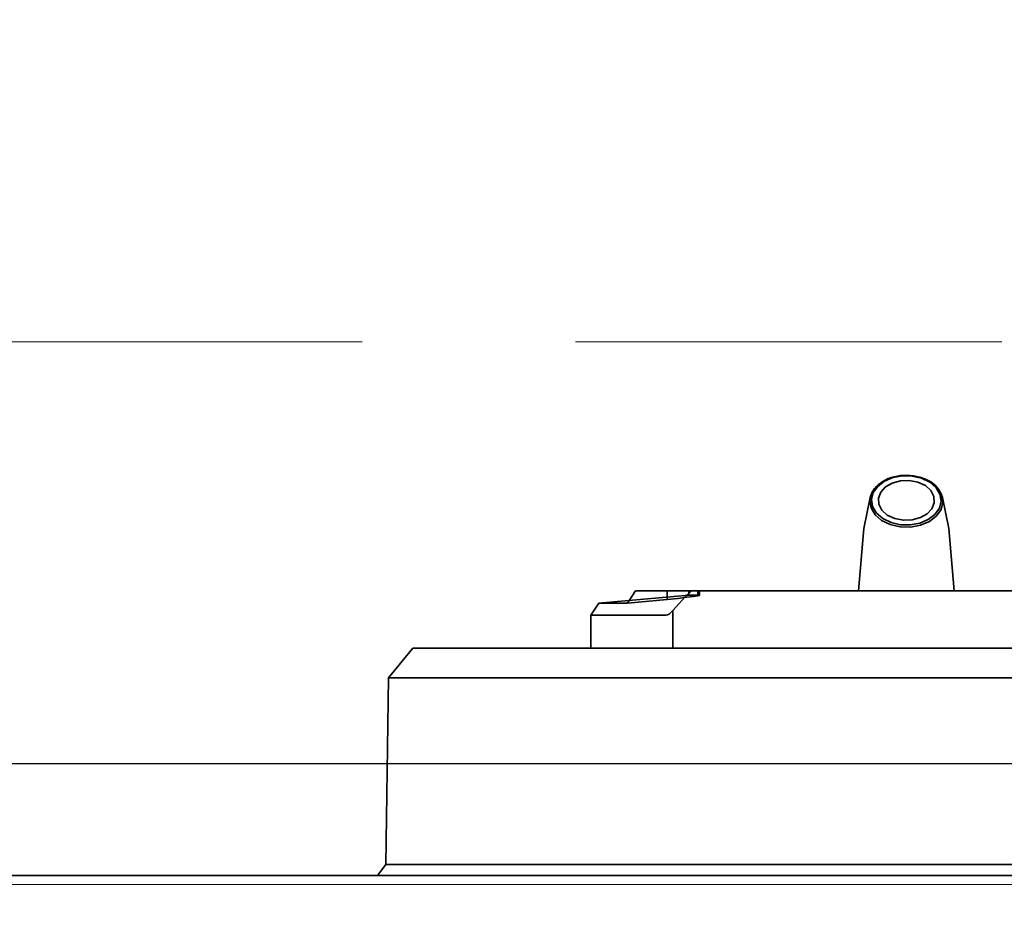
# Model space of a CAD drawing. Header units: millimetres. Extents: x -1465 to 393277, y -3788 to 454312.
# Tile 426 of 656: x 358923 to 359038, y 11970 to 12076. Entities that reach past the tile are written whole.
import ezdxf

# ---------------------------------------------------------------- set-up
doc = ezdxf.new("R2010")
doc.units = ezdxf.units.MM
doc.header["$XCLIPFRAME"] = 2
doc.linetypes.add('DASHED', pattern=[0.75, 0.5, -0.25])
for name, color, linetype in [('AHU03-3-68634OBJ', 8, 'Continuous'), ('EC-MTR_250-0_7OBJ', 8, 'Continuous'), ('FLUID-Wy2', 8, 'Continuous')]:
    doc.layers.add(name, color=color, linetype=linetype)
picture_1 = doc.add_image_def('image1.bmp', size_in_pixel=(951, 911))

msp = doc.modelspace()

# ---------------------------------------------------------------- linework, layer by layer
at = {"layer": 'AHU03-3-68634OBJ', "color": 8, "linetype": 'Continuous', "lineweight": 35, "ltscale": 100}
msp.add_line((359172.59, 11975.6), (358905.59, 11975.6), dxfattribs=at)
at = {"layer": 'EC-MTR_250-0_7OBJ', "color": 8, "linetype": 'Continuous', "lineweight": 35, "ltscale": 100}
for p, q in [((359022.37, 12019.96), (359021.6, 12016.31)), ((359030.82, 12019.96), (359031.58, 12016.31)), ((359021.6, 12016.31), (359020.99, 12009)), ((359031.58, 12016.31), (359032.2, 12009)), ((359001.09, 12008.5), (358990.54, 12007.55)), ((358994.83, 12009), (358993.92, 12007.55)), ((359083.36, 12009), (358994.83, 12009)), ((358998.54, 12009), (358998.54, 12008)), ((359001.09, 12008.5), (359001.09, 12009)), ((359002.17, 12008.5), (359001.09, 12008.5)), ((359002.17, 12009), (359002.17, 12008.5)), ((359002.34, 12008.48), (359002.34, 12009)), ((358990.54, 12007.55), (358989.59, 12006.14)), ((358993.92, 12007.55), (358990.54, 12007.55)), ((358998.54, 12008), (358993.92, 12007.55)), ((358989.59, 12002.3), (358989.59, 12006.14)), ((358998.45, 12006.14), (358989.59, 12006.14)), ((358999.21, 12006.69), (358999.21, 12002.3)), ((358968.74, 12002.3), (358965.9, 11998.8)), ((358968.74, 12002.3), (359109.44, 12002.3)), ((358965.9, 11998.8), (358965.59, 11976.9)), ((358977.08, 11998.8), (358965.9, 11998.8)), ((358977.08, 11998.8), (359094.58, 11998.8)), ((358965.59, 11976.9), (358964.58, 11975.6)), ((359112.59, 11976.9), (358965.59, 11976.9))]:
    msp.add_line(p, q, dxfattribs=at)
at = {"layer": 'EC-MTR_250-0_7OBJ', "color": 8, "linetype": 'Continuous', "lineweight": 35, "ltscale": 100, "flags": 128}
for points in [[(359029.49, 12021.74), (359028.48, 12022.23), (359027.32, 12022.49), (359026.11, 12022.52), (359024.93, 12022.3), (359023.89, 12021.85), (359023.07, 12021.22), (359022.53, 12020.44), (359022.32, 12019.59), (359022.46, 12018.73), (359022.93, 12017.94), (359023.7, 12017.27)], [(359022.37, 12019.96), (359022.55, 12020.5), (359022.86, 12021), (359023.3, 12021.46), (359023.84, 12021.85), (359024.47, 12022.17), (359025.17, 12022.4), (359025.91, 12022.54), (359026.67, 12022.58), (359027.43, 12022.52), (359028.16, 12022.36), (359028.85, 12022.11), (359029.46, 12021.78)], [(359029.35, 12021.76), (359028.39, 12022.22), (359027.29, 12022.48), (359026.14, 12022.5), (359025.02, 12022.29), (359024.02, 12021.87), (359023.24, 12021.27), (359022.72, 12020.53), (359022.52, 12019.72), (359022.64, 12018.9), (359023.1, 12018.14), (359023.84, 12017.49)], [(359024.36, 12017.9), (359023.72, 12018.48), (359023.36, 12019.17), (359023.32, 12019.9), (359023.59, 12020.59), (359024.15, 12021.2), (359024.95, 12021.65), (359025.9, 12021.91), (359026.94, 12021.95), (359027.95, 12021.76), (359028.83, 12021.35)], [(359023.7, 12017.27), (359024.71, 12016.78), (359025.86, 12016.52), (359027.08, 12016.49), (359028.26, 12016.71), (359029.3, 12017.16), (359030.12, 12017.79), (359030.66, 12018.57), (359030.87, 12019.42), (359030.73, 12020.27), (359030.26, 12021.07), (359029.49, 12021.74)], [(359023.84, 12017.49), (359024.8, 12017.03), (359025.9, 12016.77), (359027.05, 12016.75), (359028.17, 12016.96), (359029.16, 12017.38), (359029.95, 12017.98), (359030.47, 12018.72), (359030.67, 12019.53), (359030.54, 12020.35), (359030.09, 12021.11), (359029.35, 12021.76)], [(359028.83, 12021.35), (359029.47, 12020.77), (359029.83, 12020.08), (359029.87, 12019.35), (359029.6, 12018.65), (359029.04, 12018.05), (359028.24, 12017.6), (359027.28, 12017.34), (359026.25, 12017.3), (359025.24, 12017.49), (359024.36, 12017.9)], [(359029.46, 12021.78), (359029.96, 12021.4), (359030.36, 12020.95), (359030.65, 12020.47), (359030.82, 12019.96)], [(359002.34, 12008.48), (359002.17, 12008.43), (359001.66, 12008.35), (359000.86, 12008.25), (358999.79, 12008.13), (358998.54, 12008)], [(358999.21, 12006.69), (358999.95, 12007.52), (359000.68, 12008.29), (359001.4, 12009)], [(359002.34, 12008.48), (359002.32, 12008.49), (359002.26, 12008.5), (359002.17, 12008.5)], [(358999.21, 12006.69), (358999, 12006.47), (358998.79, 12006.29), (358998.6, 12006.18), (358998.45, 12006.14)]]:
    msp.add_lwpolyline(points, dxfattribs=at)
at = {"layer": 'FLUID-Wy2', "color": 8, "linetype": 'DASHED', "lineweight": 18, "ltscale": 100}
msp.add_line((359562.8, 12038.21), (357562.8, 12038.21), dxfattribs=at)
at = {"layer": 'FLUID-Wy2', "color": 8, "linetype": 'Continuous', "lineweight": 25, "ltscale": 100}
msp.add_line((359562.8, 11988.71), (357562.8, 11988.71), dxfattribs=at)
at = {"layer": 'FLUID-Wy2', "color": 8, "linetype": 'Continuous', "lineweight": 18, "ltscale": 100}
for p, q in [((357562.8, 11974.57), (359562.8, 11974.57)), ((359562.8, 11974.57), (357562.8, 11974.57))]:
    msp.add_line(p, q, dxfattribs=at)

# ---------------------------------------------------------------- pictures from other files: only their frames are drawn
at = {"color": 8, "lineweight": 13}
image = msp.add_image(picture_1, insert=(357606.99, 12545.82), size_in_units=(1986.02, 1904.63), rotation=-90, dxfattribs=at)
image.set_boundary_path([(-0.5, -0.5), (950.5, 910.5)])

doc.saveas('drawing.dxf')
